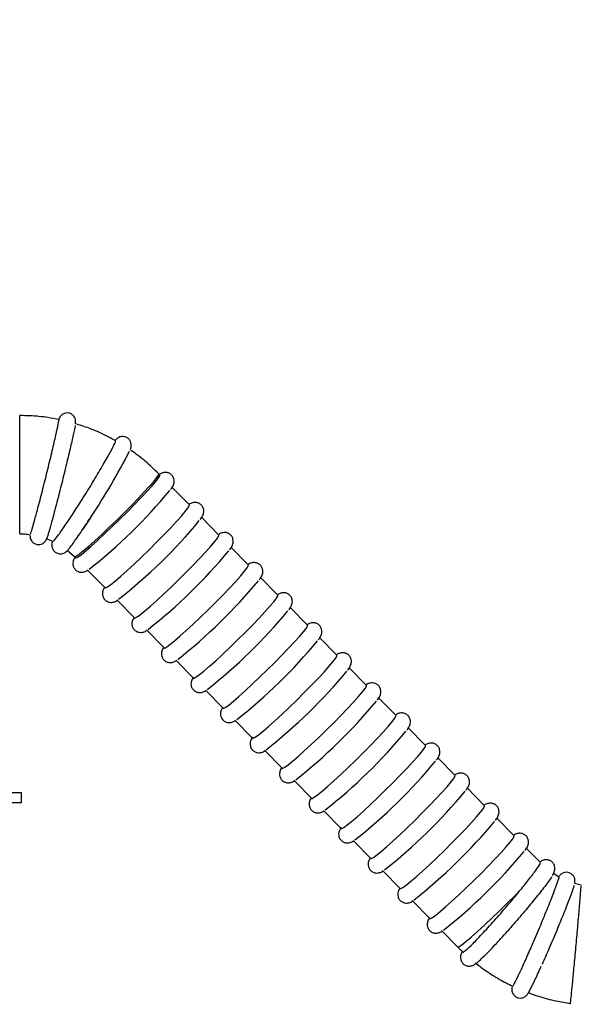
# Model space of a CAD drawing. Header units: inches. Extents: x 170 to 284, y 215 to 248.
# Tile 331 of 656: x 186.916 to 187.057, y 244.038 to 244.285. Entities that reach past the tile are written whole.
import ezdxf

# ---------------------------------------------------------------- set-up
doc = ezdxf.new("R2010")
doc.units = ezdxf.units.IN
doc.header["$LTSCALE"] = 0.25
doc.header["$MEASUREMENT"] = 0
doc.layers.add('ANNOTATIONS', color=1, linetype='Continuous')
doc.layers.add('LH BENCH MOUNT', color=7, linetype='Continuous')
doc.styles.add('ARIAL', font='arial.ttf', dxfattribs={"height": 0.09375})
doc.dimstyles.new('STANDARD$0', dxfattribs={"dimtxt": 0.09375, "dimasz": 0.09375, "dimexe": 0.03125, "dimexo": 0.046875, "dimgap": 0.09, "dimtad": 0, "dimtih": 1, "dimtoh": 1, "dimdec": 4, "dimzin": 0, "dimdsep": 46, "dimtxsty": 'ARIAL', "dimcen": 0.09, "dimadec": 0, "dimazin": 0, "dimtfac": 1, "dimtdec": 4, "dimtofl": 0, "dimtmove": 0, "dimatfit": 1, "dimfxl": 1, "dimtolj": 1, "dimtzin": 0, "dimarcsym": 0})

# ---------------------------------------------------------------- blocks, each defined once
blk = doc.blocks.new('*D18')
at = {"layer": 'ANNOTATIONS', "color": 0, "lineweight": -2, "transparency": 16777216}
for p, q in [((185.9644948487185, 245.1675370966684), (185.9644948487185, 245.9014140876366)), ((187.3643717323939, 244.0675010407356), (187.3643717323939, 245.9014140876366)), ((186.0582448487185, 245.8701640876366), (186.3541591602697, 245.8701640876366)), ((187.2706217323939, 245.8701640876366), (186.9747074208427, 245.8701640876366))]:
    blk.add_line(p, q, dxfattribs=at)
at = {"layer": 'ANNOTATIONS', "color": 0, "transparency": 16777216}
for points in [[(186.0582448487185, 245.8857890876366), (186.0582448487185, 245.8545390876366), (185.9644948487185, 245.8701640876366)], [(187.2706217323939, 245.8857890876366), (187.2706217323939, 245.8545390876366), (187.3643717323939, 245.8701640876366)]]:
    blk.add_solid(points, dxfattribs=at)
at = {"layer": 'defpoints', "color": 0, "transparency": 16777216}
for p in [(187.3643717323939, 245.8701640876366), (185.9644948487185, 245.1206620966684), (187.3643717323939, 244.0206260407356)]:
    blk.add_point(p, dxfattribs=at)
at = {"layer": 'ANNOTATIONS', "color": 0, "transparency": 16777216, "insert": (186.6644332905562, 245.8701640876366), "char_height": 0.09375, "attachment_point": 5, "style": 'ARIAL'}
blk.add_mtext('\\A1;DIM "A"', dxfattribs=at)
blk = doc.blocks.new('*D21')
at = {"layer": 'ANNOTATIONS', "color": 0, "lineweight": -2, "transparency": 16777216}
for p, q in [((186.9101974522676, 244.747824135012), (188.244724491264, 244.747824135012)), ((188.213474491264, 244.654074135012), (188.213474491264, 242.3921205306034)), ((188.213474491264, 239.695306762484), (188.213474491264, 241.9572603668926)), ((187.7483049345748, 239.601556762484), (188.244724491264, 239.601556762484))]:
    blk.add_line(p, q, dxfattribs=at)
at = {"layer": 'ANNOTATIONS', "color": 0, "transparency": 16777216}
for points in [[(188.197849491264, 244.654074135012), (188.229099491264, 244.654074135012), (188.213474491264, 244.747824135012)], [(188.197849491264, 239.695306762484), (188.229099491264, 239.695306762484), (188.213474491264, 239.601556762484)]]:
    blk.add_solid(points, dxfattribs=at)
at = {"layer": 'defpoints', "color": 0, "transparency": 16777216}
for p in [(186.8633224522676, 244.747824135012), (187.7014299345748, 239.601556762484), (188.213474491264, 239.601556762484)]:
    blk.add_point(p, dxfattribs=at)
at = {"layer": 'ANNOTATIONS', "color": 0, "transparency": 16777216, "insert": (188.2134744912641, 242.1746904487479), "char_height": 0.09375, "attachment_point": 5, "style": 'ARIAL'}
blk.add_mtext('\\A1;TOTAL\\PHEIGHT', dxfattribs=at)

msp = doc.modelspace()

# ---------------------------------------------------------------- linework, layer by layer
at = {"layer": 'LH BENCH MOUNT'}
for p, q in [((186.9158616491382, 244.1699127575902), (186.9158616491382, 244.1860407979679)), ((186.9509610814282, 244.171161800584), (186.9506801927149, 244.1714477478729)), ((186.9158616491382, 244.1563706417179), (186.9158616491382, 244.1699127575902)), ((186.9583723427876, 244.1636170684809), (186.953925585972, 244.1681439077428)), ((186.9336635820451, 244.1605933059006), (186.9316455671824, 244.1575099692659)), ((186.965783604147, 244.1560723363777), (186.9613368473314, 244.1605991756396)), ((186.922510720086, 244.1551700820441), (186.9241405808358, 244.1544519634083)), ((186.9277044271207, 244.1522610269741), (186.9295138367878, 244.1506558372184)), ((186.9731948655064, 244.1485276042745), (186.9687481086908, 244.1530544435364)), ((186.9295138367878, 244.1506558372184), (186.9297947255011, 244.1503698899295)), ((186.9327592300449, 244.1473519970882), (186.9372059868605, 244.1428251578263)), ((186.9806061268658, 244.1409828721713), (186.9761593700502, 244.1455097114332)), ((186.9401704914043, 244.1398072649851), (186.9446172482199, 244.1352804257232)), ((186.9880173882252, 244.1334381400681), (186.9835706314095, 244.1379649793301)), ((186.9475817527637, 244.1322625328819), (186.9520285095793, 244.1277356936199)), ((186.9954286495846, 244.125893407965), (186.990981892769, 244.1304202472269)), ((186.9549930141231, 244.1247178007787), (186.9594397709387, 244.1201909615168)), ((187.002839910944, 244.1183486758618), (186.9983931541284, 244.1228755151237)), ((186.9624042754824, 244.1171730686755), (186.9668510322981, 244.1126462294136)), ((187.0102511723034, 244.1108039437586), (187.0058044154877, 244.1153307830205)), ((186.9698155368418, 244.1096283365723), (186.9742622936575, 244.1051014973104)), ((187.0176624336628, 244.1032592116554), (187.0132156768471, 244.1077860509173)), ((186.9772267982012, 244.1020836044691), (186.9816735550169, 244.0975567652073)), ((187.0250736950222, 244.0957144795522), (187.0206269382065, 244.1002413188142)), ((186.9846380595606, 244.094538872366), (186.9890848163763, 244.090012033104)), ((187.0324849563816, 244.088169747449), (187.0280381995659, 244.092696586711)), ((186.9119611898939, 244.0914353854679), (186.9161997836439, 244.0914353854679)), ((186.9161997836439, 244.0914353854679), (186.9161997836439, 244.0888922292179)), ((186.9161997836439, 244.0888922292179), (186.9119611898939, 244.0888922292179)), ((186.99204932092, 244.0869941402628), (186.9964960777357, 244.0824673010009)), ((187.039896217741, 244.0806250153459), (187.0354494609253, 244.0851518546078)), ((186.9994605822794, 244.0794494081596), (187.003907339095, 244.0749225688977)), ((187.0464784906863, 244.0739242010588), (187.0428607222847, 244.0776071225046)), ((187.0068718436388, 244.0719046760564), (187.0113186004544, 244.0673778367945)), ((187.0511554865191, 244.0702658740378), (187.0496604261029, 244.071228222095)), ((187.0567271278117, 244.0682017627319), (187.055009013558, 244.0686590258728)), ((187.0566883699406, 244.0681118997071), (187.0566888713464, 244.0681595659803)), ((187.0142831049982, 244.0643599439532), (187.0187298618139, 244.0598331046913)), ((187.0216943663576, 244.0568152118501), (187.0257027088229, 244.0527346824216)), ((187.0386842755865, 244.0572124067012), (187.0382789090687, 244.0567625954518)), ((187.0257027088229, 244.0527346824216), (187.0270168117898, 244.0514465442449))]:
    msp.add_line(p, q, dxfattribs=at)
at = {"layer": 'LH BENCH MOUNT', "flags": 128}
for points in [[(186.9400970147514, 244.1597588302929), (186.9419902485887, 244.1616252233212), (186.9438226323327, 244.1634731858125), (186.9455352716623, 244.1652433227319), (186.9470731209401, 244.1668787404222), (186.948386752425, 244.1683268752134), (186.9494339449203, 244.1695411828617), (186.9501810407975, 244.1704826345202), (186.9506040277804, 244.1711209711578), (186.9506893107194, 244.17143567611), (186.950680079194, 244.171447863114)], [(186.9297947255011, 244.1503698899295), (186.9299453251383, 244.1503648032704), (186.9304510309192, 244.1506343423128), (186.9312757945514, 244.151229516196), (186.9323931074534, 244.1521311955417), (186.9337670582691, 244.153310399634), (186.9353534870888, 244.1547292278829), (186.937101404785, 244.1563420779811), (186.9389546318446, 244.1580971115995), (186.9408536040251, 244.1599379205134), (186.9427372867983, 244.1618053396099), (186.9445451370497, 244.1636393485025), (186.946219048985, 244.1653810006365), (186.9477052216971, 244.1669743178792), (186.9489558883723, 244.1683680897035), (186.9499308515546, 244.1695175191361), (186.950598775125, 244.1703856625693), (186.9509381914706, 244.1709446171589), (186.9509610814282, 244.171161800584)], [(186.9372059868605, 244.1428251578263), (186.9373565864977, 244.1428200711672), (186.9378622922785, 244.1430896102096), (186.9386870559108, 244.1436847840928), (186.9398043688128, 244.1445864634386), (186.9411783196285, 244.1457656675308), (186.9427647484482, 244.1471844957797), (186.9445126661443, 244.1487973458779), (186.946365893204, 244.1505523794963), (186.9482648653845, 244.1523931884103), (186.9501485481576, 244.1542606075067), (186.9519563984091, 244.1560946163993), (186.9536303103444, 244.1578362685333), (186.9551164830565, 244.159429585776), (186.9563671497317, 244.1608233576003), (186.9573421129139, 244.1619727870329), (186.9580100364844, 244.1628409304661), (186.95834945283, 244.1633998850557), (186.9583723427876, 244.1636170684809)], [(186.9295140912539, 244.1506555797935), (186.9295900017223, 244.1506354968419), (186.9300129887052, 244.1508218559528), (186.9307600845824, 244.1513370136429), (186.9318072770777, 244.1521644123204), (186.9331209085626, 244.1532774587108), (186.9346587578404, 244.1546403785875), (186.93637139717, 244.156209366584), (186.938203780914, 244.1579339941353), (186.9400970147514, 244.1597588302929)], [(186.9446172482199, 244.1352804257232), (186.9447678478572, 244.135275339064), (186.9452735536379, 244.1355448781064), (186.9460983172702, 244.1361400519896), (186.9472156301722, 244.1370417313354), (186.9485895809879, 244.1382209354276), (186.9501760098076, 244.1396397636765), (186.9519239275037, 244.1412526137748), (186.9537771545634, 244.1430076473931), (186.9556761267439, 244.1448484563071), (186.9575598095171, 244.1467158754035), (186.9593676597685, 244.1485498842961), (186.9610415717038, 244.1502915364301), (186.9625277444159, 244.1518848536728), (186.9637784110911, 244.1532786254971), (186.9647533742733, 244.1544280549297), (186.9654212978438, 244.1552961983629), (186.9657607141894, 244.1558551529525), (186.965783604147, 244.1560723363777)], [(186.9520285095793, 244.1277356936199), (186.9521791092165, 244.1277306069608), (186.9526848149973, 244.1280001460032), (186.9535095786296, 244.1285953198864), (186.9546268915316, 244.1294969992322), (186.9560008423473, 244.1306762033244), (186.957587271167, 244.1320950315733), (186.9593351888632, 244.1337078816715), (186.9611884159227, 244.1354629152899), (186.9630873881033, 244.1373037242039), (186.9649710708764, 244.1391711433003), (186.9667789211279, 244.1410051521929), (186.9684528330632, 244.1427468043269), (186.9699390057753, 244.1443401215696), (186.9711896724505, 244.1457338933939), (186.9721646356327, 244.1468833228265), (186.9728325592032, 244.1477514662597), (186.9731719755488, 244.1483104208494), (186.9731948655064, 244.1485276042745)], [(186.9594397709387, 244.1201909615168), (186.9595903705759, 244.1201858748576), (186.9600960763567, 244.1204554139), (186.960920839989, 244.1210505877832), (186.962038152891, 244.121952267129), (186.9634121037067, 244.1231314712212), (186.9649985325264, 244.1245502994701), (186.9667464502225, 244.1261631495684), (186.9685996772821, 244.1279181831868), (186.9704986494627, 244.1297589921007), (186.9723823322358, 244.1316264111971), (186.9741901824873, 244.1334604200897), (186.9758640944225, 244.1352020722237), (186.9773502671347, 244.1367953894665), (186.9786009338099, 244.1381891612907), (186.9795758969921, 244.1393385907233), (186.9802438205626, 244.1402067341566), (186.9805832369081, 244.1407656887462), (186.9806061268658, 244.1409828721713)], [(186.9668510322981, 244.1126462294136), (186.9670016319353, 244.1126411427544), (186.9675073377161, 244.1129106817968), (186.9683321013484, 244.1135058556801), (186.9694494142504, 244.1144075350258), (186.9708233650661, 244.1155867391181), (186.9724097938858, 244.117005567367), (186.9741577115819, 244.1186184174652), (186.9760109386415, 244.1203734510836), (186.9779099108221, 244.1222142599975), (186.9797935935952, 244.124081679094), (186.9816014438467, 244.1259156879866), (186.983275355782, 244.1276573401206), (186.9847615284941, 244.1292506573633), (186.9860121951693, 244.1306444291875), (186.9869871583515, 244.1317938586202), (186.987655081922, 244.1326620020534), (186.9879944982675, 244.133220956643), (186.9880173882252, 244.1334381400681)], [(186.9742622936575, 244.1051014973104), (186.9744128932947, 244.1050964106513), (186.9749185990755, 244.1053659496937), (186.9757433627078, 244.1059611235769), (186.9768606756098, 244.1068628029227), (186.9782346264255, 244.1080420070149), (186.9798210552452, 244.1094608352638), (186.9815689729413, 244.111073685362), (186.9834222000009, 244.1128287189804), (186.9853211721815, 244.1146695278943), (186.9872048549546, 244.1165369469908), (186.9890127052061, 244.1183709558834), (186.9906866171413, 244.1201126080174), (186.9921727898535, 244.1217059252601), (186.9934234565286, 244.1230996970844), (186.9943984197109, 244.124249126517), (186.9950663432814, 244.1251172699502), (186.9954057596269, 244.1256762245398), (186.9954286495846, 244.125893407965)], [(186.9816735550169, 244.0975567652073), (186.9818241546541, 244.0975516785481), (186.9823298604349, 244.0978212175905), (186.9831546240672, 244.0984163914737), (186.9842719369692, 244.0993180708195), (186.9856458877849, 244.1004972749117), (186.9872323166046, 244.1019161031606), (186.9889802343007, 244.1035289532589), (186.9908334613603, 244.1052839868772), (186.9927324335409, 244.1071247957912), (186.994616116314, 244.1089922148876), (186.9964239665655, 244.1108262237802), (186.9980978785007, 244.1125678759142), (186.9995840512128, 244.1141611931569), (187.000834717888, 244.1155549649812), (187.0018096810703, 244.1167043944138), (187.0024776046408, 244.1175725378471), (187.0028170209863, 244.1181314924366), (187.002839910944, 244.1183486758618)], [(186.9890848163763, 244.090012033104), (186.9892354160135, 244.0900069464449), (186.9897411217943, 244.0902764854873), (186.9905658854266, 244.0908716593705), (186.9916831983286, 244.0917733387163), (186.9930571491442, 244.0929525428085), (186.994643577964, 244.0943713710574), (186.9963914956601, 244.0959842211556), (186.9982447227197, 244.097739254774), (187.0001436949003, 244.099580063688), (187.0020273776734, 244.1014474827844), (187.0038352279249, 244.1032814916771), (187.0055091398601, 244.105023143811), (187.0069953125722, 244.1066164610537), (187.0082459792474, 244.108010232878), (187.0092209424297, 244.1091596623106), (187.0098888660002, 244.1100278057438), (187.0102282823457, 244.1105867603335), (187.0102511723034, 244.1108039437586)], [(186.9964960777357, 244.0824673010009), (186.9966466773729, 244.0824622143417), (186.9971523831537, 244.0827317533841), (186.997977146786, 244.0833269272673), (186.9990944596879, 244.0842286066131), (187.0004684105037, 244.0854078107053), (187.0020548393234, 244.0868266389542), (187.0038027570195, 244.0884394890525), (187.0056559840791, 244.0901945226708), (187.0075549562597, 244.0920353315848), (187.0094386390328, 244.0939027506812), (187.0112464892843, 244.0957367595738), (187.0129204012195, 244.0974784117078), (187.0144065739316, 244.0990717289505), (187.0156572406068, 244.1004655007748), (187.0166322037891, 244.1016149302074), (187.0173001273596, 244.1024830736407), (187.0176395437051, 244.1030420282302), (187.0176624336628, 244.1032592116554)], [(187.003907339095, 244.0749225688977), (187.0040579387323, 244.0749174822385), (187.0045636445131, 244.0751870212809), (187.0053884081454, 244.0757821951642), (187.0065057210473, 244.0766838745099), (187.007879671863, 244.0778630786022), (187.0094661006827, 244.079281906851), (187.0112140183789, 244.0808947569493), (187.0130672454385, 244.0826497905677), (187.014966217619, 244.0844905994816), (187.0168499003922, 244.0863580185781), (187.0186577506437, 244.0881920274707), (187.0203316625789, 244.0899336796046), (187.021817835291, 244.0915269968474), (187.0230685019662, 244.0929207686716), (187.0240434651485, 244.0940701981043), (187.0247113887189, 244.0949383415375), (187.0250508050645, 244.0954972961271), (187.0250736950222, 244.0957144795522)], [(187.0113186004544, 244.0673778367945), (187.0114692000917, 244.0673727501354), (187.0119749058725, 244.0676422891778), (187.0127996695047, 244.068237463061), (187.0139169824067, 244.0691391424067), (187.0152909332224, 244.070318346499), (187.0168773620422, 244.0717371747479), (187.0186252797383, 244.0733500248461), (187.0204785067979, 244.0751050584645), (187.0223774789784, 244.0769458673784), (187.0242611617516, 244.0788132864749), (187.0260690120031, 244.0806472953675), (187.0277429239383, 244.0823889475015), (187.0292290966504, 244.0839822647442), (187.0304797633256, 244.0853760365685), (187.0314547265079, 244.0865254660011), (187.0321226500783, 244.0873936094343), (187.0324620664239, 244.0879525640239), (187.0324849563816, 244.088169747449)], [(187.0187298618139, 244.0598331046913), (187.0188804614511, 244.0598280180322), (187.0193861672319, 244.0600975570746), (187.0202109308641, 244.0606927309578), (187.0213282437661, 244.0615944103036), (187.0227021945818, 244.0627736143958), (187.0242886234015, 244.0641924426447), (187.0260365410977, 244.0658052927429), (187.0278897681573, 244.0675603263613), (187.0297887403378, 244.0694011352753), (187.031672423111, 244.0712685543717), (187.0334802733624, 244.0731025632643), (187.0351541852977, 244.0748442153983), (187.0366403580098, 244.076437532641), (187.037891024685, 244.0778313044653), (187.0388659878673, 244.0789807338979), (187.0395339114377, 244.0798488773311), (187.0398733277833, 244.0804078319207), (187.039896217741, 244.0806250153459)], [(187.025702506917, 244.0527348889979), (187.0257278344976, 244.0527192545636), (187.0260849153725, 244.0528335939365), (187.0267870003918, 244.053296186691), (187.0278103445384, 244.0540913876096), (187.0291203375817, 244.0551923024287), (187.0306726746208, 244.0565616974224), (187.0324148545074, 244.0581532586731), (187.0342879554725, 244.0599131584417), (187.0362286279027, 244.0617818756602), (187.0381712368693, 244.0636962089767), (187.0400500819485, 244.0655914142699), (187.0418016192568, 244.0674033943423)]]:
    msp.add_lwpolyline(points, dxfattribs=at)
at = {"layer": 'LH BENCH MOUNT'}
for centre, radius, start, end in [((186.7912131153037, 244.2552766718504), 0.171046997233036, 326.3889787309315, 332.8012143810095), ((186.8506335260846, 244.2524800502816), 0.1335731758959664, 308.1844059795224, 320.3378324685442), ((186.8580447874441, 244.2449353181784), 0.1335731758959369, 308.1844059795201, 320.3378324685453), ((186.8654560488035, 244.2373905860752), 0.1335731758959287, 308.1844059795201, 320.3378324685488), ((186.8728673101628, 244.2298458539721), 0.1335731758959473, 308.1844059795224, 320.3378324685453), ((186.8802785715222, 244.2223011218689), 0.1335731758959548, 308.1844059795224, 320.3378324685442), ((186.8876898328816, 244.2147563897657), 0.1335731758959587, 308.1844059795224, 320.3378324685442), ((186.895101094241, 244.2072116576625), 0.1335731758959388, 308.1844059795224, 320.3378324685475), ((186.9025123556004, 244.1996669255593), 0.133573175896, 308.1844059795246, 320.3378324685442), ((186.9099236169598, 244.1921221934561), 0.1335731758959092, 308.1844059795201, 320.3378324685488), ((186.9173348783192, 244.184577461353), 0.133573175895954, 308.1844059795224, 320.3378324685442), ((186.9247461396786, 244.1770327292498), 0.133573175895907, 308.1844059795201, 320.3378324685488), ((186.932157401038, 244.1694879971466), 0.1335731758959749, 308.1844059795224, 320.3378324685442), ((186.9395686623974, 244.1619432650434), 0.1335731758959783, 308.1844059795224, 320.3378324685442)]:
    msp.add_arc(centre, radius, start, end, dxfattribs=at)
for points, knots in [([(186.9297901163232, 244.1840344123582), (186.9298017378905, 244.1841196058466), (186.9298226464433, 244.1842728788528), (186.9298376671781, 244.1845267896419), (186.92981358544, 244.1848986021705), (186.9296953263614, 244.1853738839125), (186.9293964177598, 244.1859176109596), (186.9288622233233, 244.1864110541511), (186.928140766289, 244.1867083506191), (186.9273959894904, 244.186723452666), (186.9267774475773, 244.186524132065), (186.9263373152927, 244.18623654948), (186.926046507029, 244.185937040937), (186.9258719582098, 244.1856875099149), (186.9257546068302, 244.1854749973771), (186.9256771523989, 244.1853054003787), (186.9256367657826, 244.1851964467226), (186.925616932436, 244.1851429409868)], [0, 0, 0, 0, 0.1035734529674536, 0.1863407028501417, 0.2385867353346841, 0.2922450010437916, 0.3611261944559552, 0.4385051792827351, 0.5209275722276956, 0.6044159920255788, 0.6705936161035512, 0.7268849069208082, 0.7753985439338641, 0.8170110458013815, 0.8613806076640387, 0.9319258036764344, 1, 1, 1, 1]), ([(186.9256928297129, 244.1850417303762), (186.9247581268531, 244.1852162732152), (186.9223376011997, 244.185668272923), (186.9190461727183, 244.1859898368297), (186.9166982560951, 244.186027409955), (186.9158616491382, 244.1860407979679)], [0, 0, 0, 0, 0.2882195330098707, 0.7463792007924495, 0.9999999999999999, 0.9999999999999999, 0.9999999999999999, 0.9999999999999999]), ([(186.9189377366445, 244.1576609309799), (186.9191431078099, 244.1583773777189), (186.9195538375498, 244.1598102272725), (186.9204931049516, 244.1633264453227), (186.9216231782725, 244.1677010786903), (186.9228628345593, 244.1726541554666), (186.9240037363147, 244.1773592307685), (186.9249297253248, 244.1813363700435), (186.9254947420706, 244.1839690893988), (186.9257161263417, 244.1851774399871), (186.9256152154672, 244.1849514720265), (186.925596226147, 244.1849089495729)], [0, 0, 0, 0, 0.1079274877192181, 0.2158483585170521, 0.3419946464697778, 0.4681491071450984, 0.5941222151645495, 0.7198782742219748, 0.8454571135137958, 0.9709182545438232, 1, 1, 1, 1]), ([(186.9398891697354, 244.1797241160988), (186.9390530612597, 244.1801767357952), (186.9368886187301, 244.1813484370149), (186.9334825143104, 244.1828297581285), (186.9308586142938, 244.1836691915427), (186.9296740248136, 244.1840481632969)], [0, 0, 0, 0, 0.2566564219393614, 0.6644090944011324, 1, 1, 1, 1]), ([(186.9296920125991, 244.183581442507), (186.9296911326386, 244.1835324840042), (186.9296874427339, 244.1833271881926), (186.9292683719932, 244.1813461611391), (186.9284816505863, 244.1778846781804), (186.927401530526, 244.1733716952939), (186.9261910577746, 244.1684822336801), (186.9249891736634, 244.1637664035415), (186.9243192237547, 244.16125029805), (186.923998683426, 244.160046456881)], [0, 0, 0, 0, 0.05017425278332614, 0.2103937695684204, 0.3706565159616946, 0.5310372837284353, 0.6916133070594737, 0.8524511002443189, 1, 1, 1, 1]), ([(186.9269885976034, 244.1581680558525), (186.9276160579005, 244.1590988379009), (186.92887097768, 244.1609604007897), (186.9312457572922, 244.1646551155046), (186.9338065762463, 244.1687652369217), (186.9362914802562, 244.1729026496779), (186.9383047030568, 244.1764128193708), (186.9395269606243, 244.1787508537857), (186.9400071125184, 244.1798407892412), (186.9397948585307, 244.179672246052), (186.939759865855, 244.1796444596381)], [0, 0, 0, 0, 0.1241150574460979, 0.2482299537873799, 0.3933057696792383, 0.5381810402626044, 0.682806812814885, 0.8272291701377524, 0.971516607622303, 1, 1, 1, 1]), ([(186.9435947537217, 244.1776271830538), (186.9436293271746, 244.1777208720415), (186.9437021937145, 244.1779183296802), (186.9437886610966, 244.1782988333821), (186.9438060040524, 244.1788891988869), (186.9436274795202, 244.1795721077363), (186.9431805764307, 244.1802213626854), (186.9425013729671, 244.1806754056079), (186.941763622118, 244.18083630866), (186.9411246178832, 244.180767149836), (186.9406439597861, 244.1805834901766), (186.9402862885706, 244.1803604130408), (186.939991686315, 244.1801142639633), (186.9398281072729, 244.1799415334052), (186.9397291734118, 244.1798370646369)], [0, 0, 0, 0, 0.08939684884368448, 0.1884115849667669, 0.2645465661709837, 0.3412737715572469, 0.4252547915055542, 0.511845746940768, 0.5932825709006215, 0.6612187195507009, 0.7235761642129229, 0.7866836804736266, 0.8709846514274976, 0.9999999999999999, 0.9999999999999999, 0.9999999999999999, 0.9999999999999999]), ([(186.9506801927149, 244.1714477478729), (186.9500018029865, 244.1721137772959), (186.9482464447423, 244.1738371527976), (186.9458641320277, 244.1758016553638), (186.9441226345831, 244.1770272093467), (186.9436156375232, 244.177384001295)], [0, 0, 0, 0, 0.3086875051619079, 0.7987402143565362, 0.9999999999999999, 0.9999999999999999, 0.9999999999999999, 0.9999999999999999]), ([(186.9536835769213, 244.1674853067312), (186.95372228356, 244.1675352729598), (186.9539962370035, 244.1678889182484), (186.9542077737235, 244.1682352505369), (186.9544795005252, 244.168844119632), (186.9546109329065, 244.1694532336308), (186.9545458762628, 244.1702194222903), (186.9541657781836, 244.170985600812), (186.953519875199, 244.1715401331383), (186.9527985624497, 244.1717897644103), (186.9521656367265, 244.1718040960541), (186.9516568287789, 244.1716945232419), (186.9512260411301, 244.1715135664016), (186.9509878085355, 244.1713968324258), (186.9508358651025, 244.1712929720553), (186.9508336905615, 244.1712914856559)], [0, 0, 0, 0, 0.03356039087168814, 0.2375299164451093, 0.3237451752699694, 0.395004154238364, 0.467258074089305, 0.5432553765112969, 0.6199261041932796, 0.6882518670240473, 0.7490850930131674, 0.8108491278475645, 0.8887132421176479, 0.9984073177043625, 1, 1, 1, 1]), ([(186.9610948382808, 244.1599405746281), (186.9611335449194, 244.1599905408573), (186.961407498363, 244.1603441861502), (186.9616190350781, 244.1606905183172), (186.9618907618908, 244.1612993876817), (186.9620221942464, 244.1619085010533), (186.9619571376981, 244.1626746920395), (186.9615770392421, 244.1634408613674), (186.9609311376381, 244.1639954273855), (186.9602098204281, 244.1642449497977), (186.9595769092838, 244.1642596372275), (186.9590680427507, 244.164148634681), (186.9586695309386, 244.1639882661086), (186.9584479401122, 244.1638610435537), (186.9583284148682, 244.1637924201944)], [0, 0, 0, 0, 0.03424889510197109, 0.242402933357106, 0.3303869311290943, 0.4031078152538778, 0.4768440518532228, 0.5544004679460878, 0.63264412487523, 0.7023716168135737, 0.7644528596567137, 0.8274840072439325, 0.9069455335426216, 1, 1, 1, 1]), ([(186.923998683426, 244.160046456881), (186.9237368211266, 244.1590891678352), (186.9232130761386, 244.1571745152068), (186.9226930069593, 244.1554420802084), (186.9226069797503, 244.1553436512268), (186.9225650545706, 244.1552956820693)], [0, 0, 0, 0, 0.3388920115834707, 0.6778104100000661, 1, 1, 1, 1]), ([(186.9239591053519, 244.1542775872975), (186.9239350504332, 244.1541988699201), (186.9238775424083, 244.154010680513), (186.9238152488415, 244.153545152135), (186.9239119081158, 244.1528535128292), (186.9242502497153, 244.1521763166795), (186.9248650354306, 244.1516182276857), (186.9256165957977, 244.1513479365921), (186.9263125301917, 244.1513524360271), (186.926845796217, 244.1515084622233), (186.9272371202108, 244.1517218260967), (186.9275447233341, 244.1519575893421), (186.9278568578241, 244.1522591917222), (186.9282681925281, 244.1527310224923), (186.9289075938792, 244.1535546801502), (186.9297869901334, 244.1547740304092), (186.9308334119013, 244.1562891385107), (186.9319942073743, 244.1580257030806), (186.9328694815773, 244.1593553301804), (186.9333612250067, 244.1601227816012), (186.9334159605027, 244.1602082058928)], [0, 0, 0, 0, 0.02852169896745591, 0.06818674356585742, 0.09872537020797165, 0.1327924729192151, 0.1687317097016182, 0.205847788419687, 0.2356114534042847, 0.26216909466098, 0.2878601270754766, 0.3183494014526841, 0.3644868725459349, 0.444332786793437, 0.5512552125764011, 0.6654268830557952, 0.7738030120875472, 0.8805632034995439, 0.986705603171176, 1, 1, 1, 1]), ([(186.9184813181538, 244.1564003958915), (186.9184849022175, 244.1563482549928), (186.9184955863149, 244.1561928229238), (186.918761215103, 244.157074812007), (186.9189377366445, 244.1576609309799)], [0, 0, 0, 0, 0.3354577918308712, 1, 1, 1, 1]), ([(186.9242398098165, 244.1546769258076), (186.9242517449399, 244.1546257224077), (186.9242882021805, 244.1544693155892), (186.9252292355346, 244.1556463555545), (186.9264192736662, 244.1573520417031), (186.9269885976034, 244.1581680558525)], [0, 0, 0, 0, 0.2024648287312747, 0.6184526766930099, 1, 1, 1, 1]), ([(186.9685060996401, 244.1523958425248), (186.9685448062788, 244.1524458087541), (186.9688187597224, 244.152799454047), (186.9690302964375, 244.1531457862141), (186.9693020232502, 244.1537546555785), (186.9694334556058, 244.1543637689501), (186.9693683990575, 244.1551299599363), (186.9689883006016, 244.1558961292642), (186.9683423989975, 244.1564506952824), (186.9676210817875, 244.1567002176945), (186.9669881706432, 244.1567149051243), (186.9664793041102, 244.1566039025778), (186.966080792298, 244.1564435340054), (186.9658592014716, 244.1563163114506), (186.9657396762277, 244.1562476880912)], [0, 0, 0, 0, 0.03424889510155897, 0.2424029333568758, 0.3303869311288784, 0.4031078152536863, 0.4768440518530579, 0.55440046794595, 0.6326441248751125, 0.7023716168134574, 0.7644528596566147, 0.8274840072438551, 0.9069455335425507, 1, 1, 1, 1]), ([(186.9158616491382, 244.1563706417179), (186.9162357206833, 244.1563678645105), (186.9171033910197, 244.1563614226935), (186.9179603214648, 244.1562238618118), (186.9184478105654, 244.1561456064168)], [0, 0, 0, 0, 0.4311217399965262, 0.9999999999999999, 0.9999999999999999, 0.9999999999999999, 0.9999999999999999]), ([(186.9183844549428, 244.1559662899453), (186.918381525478, 244.1559108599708), (186.9183755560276, 244.1557979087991), (186.9183979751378, 244.1554783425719), (186.9185183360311, 244.155002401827), (186.9188211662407, 244.1544575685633), (186.9193590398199, 244.1539666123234), (186.9200818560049, 244.153673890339), (186.920824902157, 244.1536628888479), (186.9214405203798, 244.1538641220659), (186.9218783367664, 244.1541523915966), (186.9221671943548, 244.154451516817), (186.9223404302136, 244.1547002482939), (186.9224576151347, 244.1549125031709), (186.9225604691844, 244.1551438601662), (186.9226384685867, 244.1553428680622), (186.9227114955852, 244.1555728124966), (186.922740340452, 244.1556636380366)], [0, 0, 0, 0, 0.04974645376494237, 0.1013697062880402, 0.1543338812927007, 0.2221973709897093, 0.2983842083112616, 0.3794196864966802, 0.4611403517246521, 0.5260010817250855, 0.5812129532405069, 0.6287836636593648, 0.6696251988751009, 0.7133967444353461, 0.7834062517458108, 0.9144478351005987, 1, 1, 1, 1]), ([(186.929750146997, 244.1505882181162), (186.9296340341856, 244.1504213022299), (186.9294453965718, 244.1501501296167), (186.9292392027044, 244.1496585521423), (186.9291081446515, 244.1490520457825), (186.9291773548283, 244.1482840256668), (186.9295615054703, 244.1475192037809), (186.9302098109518, 244.1469684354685), (186.9309308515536, 244.146722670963), (186.9315619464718, 244.1467102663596), (186.9320694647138, 244.1468222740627), (186.9324876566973, 244.1469922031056), (186.9327256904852, 244.1471297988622), (186.9328617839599, 244.1472084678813)], [0, 0, 0, 0, 0.1511766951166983, 0.2456026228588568, 0.3260422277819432, 0.4075030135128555, 0.4931656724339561, 0.579534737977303, 0.6563339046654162, 0.7248319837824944, 0.7945116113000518, 0.8825140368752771, 1, 1, 1, 1]), ([(186.9759173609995, 244.1448511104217), (186.9759560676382, 244.1449010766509), (186.9762300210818, 244.1452547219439), (186.9764415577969, 244.1456010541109), (186.9767132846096, 244.1462099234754), (186.9768447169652, 244.1468190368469), (186.9767796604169, 244.1475852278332), (186.9763995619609, 244.148351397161), (186.9757536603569, 244.1489059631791), (186.9750323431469, 244.1491554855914), (186.9743994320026, 244.1491701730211), (186.9738905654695, 244.1490591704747), (186.9734920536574, 244.1488988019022), (186.973270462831, 244.1487715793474), (186.973150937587, 244.1487029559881)], [0, 0, 0, 0, 0.03424889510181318, 0.2424029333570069, 0.3303869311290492, 0.4031078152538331, 0.4768440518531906, 0.5544004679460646, 0.632644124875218, 0.7023716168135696, 0.7644528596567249, 0.8274840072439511, 0.9069455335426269, 1, 1, 1, 1]), ([(186.9371614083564, 244.143043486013), (186.937045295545, 244.1428765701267), (186.9368566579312, 244.1426053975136), (186.9366504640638, 244.1421138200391), (186.9365194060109, 244.1415073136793), (186.9365886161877, 244.1407392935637), (186.9369727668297, 244.1399744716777), (186.9376210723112, 244.1394237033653), (186.938342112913, 244.1391779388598), (186.9389732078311, 244.1391655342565), (186.9394807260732, 244.1392775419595), (186.9398989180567, 244.1394474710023), (186.9401369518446, 244.139585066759), (186.9402730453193, 244.1396637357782)], [0, 0, 0, 0, 0.1511766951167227, 0.2456026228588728, 0.3260422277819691, 0.4075030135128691, 0.4931656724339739, 0.5795347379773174, 0.6563339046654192, 0.7248319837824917, 0.7945116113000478, 0.8825140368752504, 1, 1, 1, 1]), ([(186.9833286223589, 244.1373063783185), (186.9833673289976, 244.1373563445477), (186.9836412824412, 244.1377099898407), (186.9838528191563, 244.1380563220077), (186.984124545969, 244.1386651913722), (186.9842559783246, 244.1392743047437), (186.9841909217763, 244.1400404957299), (186.9838108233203, 244.1408066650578), (186.9831649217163, 244.141361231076), (186.9824436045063, 244.1416107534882), (186.981810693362, 244.141625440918), (186.9813018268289, 244.1415144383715), (186.9809033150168, 244.141354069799), (186.9806817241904, 244.1412268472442), (186.9805621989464, 244.1411582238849)], [0, 0, 0, 0, 0.03424889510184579, 0.2424029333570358, 0.3303869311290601, 0.4031078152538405, 0.4768440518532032, 0.5544004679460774, 0.6326441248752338, 0.7023716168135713, 0.7644528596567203, 0.8274840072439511, 0.9069455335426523, 1, 1, 1, 1]), ([(186.9445726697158, 244.1354987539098), (186.9444565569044, 244.1353318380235), (186.9442679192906, 244.1350606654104), (186.9440617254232, 244.1345690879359), (186.9439306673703, 244.1339625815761), (186.9439998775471, 244.1331945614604), (186.9443840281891, 244.1324297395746), (186.9450323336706, 244.1318789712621), (186.9457533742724, 244.1316332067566), (186.9463844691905, 244.1316208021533), (186.9468919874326, 244.1317328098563), (186.9473101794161, 244.1319027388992), (186.947548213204, 244.1320403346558), (186.9476843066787, 244.1321190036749)], [0, 0, 0, 0, 0.1511766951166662, 0.2456026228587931, 0.3260422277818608, 0.4075030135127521, 0.4931656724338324, 0.5795347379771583, 0.6563339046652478, 0.7248319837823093, 0.7945116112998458, 0.8825140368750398, 1, 1, 1, 1]), ([(186.9907398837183, 244.1297616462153), (186.990778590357, 244.1298116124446), (186.9910525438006, 244.1301652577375), (186.9912640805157, 244.1305115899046), (186.9915358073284, 244.131120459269), (186.991667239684, 244.1317295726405), (186.9916021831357, 244.1324957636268), (186.9912220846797, 244.1332619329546), (186.9905761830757, 244.1338164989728), (186.9898548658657, 244.134066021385), (186.9892219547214, 244.1340807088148), (186.9887130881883, 244.1339697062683), (186.9883145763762, 244.1338093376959), (186.9880929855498, 244.133682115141), (186.9879734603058, 244.1336134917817)], [0, 0, 0, 0, 0.03424889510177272, 0.2424029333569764, 0.3303869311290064, 0.4031078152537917, 0.4768440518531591, 0.5544004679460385, 0.6326441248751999, 0.702371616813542, 0.7644528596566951, 0.8274840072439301, 0.9069455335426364, 1, 1, 1, 1]), ([(186.9519839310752, 244.1279540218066), (186.9518678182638, 244.1277871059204), (186.95167918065, 244.1275159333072), (186.9514729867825, 244.1270243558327), (186.9513419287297, 244.126417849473), (186.9514111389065, 244.1256498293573), (186.9517952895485, 244.1248850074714), (186.95244359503, 244.1243342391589), (186.9531646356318, 244.1240884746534), (186.9537957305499, 244.1240760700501), (186.954303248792, 244.1241880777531), (186.9547214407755, 244.124358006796), (186.9549594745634, 244.1244956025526), (186.9550955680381, 244.1245742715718)], [0, 0, 0, 0, 0.1511766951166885, 0.2456026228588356, 0.3260422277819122, 0.4075030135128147, 0.493165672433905, 0.5795347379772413, 0.6563339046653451, 0.7248319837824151, 0.794511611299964, 0.8825140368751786, 1, 1, 1, 1]), ([(186.9981511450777, 244.1222169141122), (186.9981898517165, 244.1222668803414), (186.9984638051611, 244.1226205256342), (186.998675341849, 244.122966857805), (186.9989470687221, 244.1235757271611), (186.999078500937, 244.1241848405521), (186.9990134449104, 244.1249510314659), (186.9986333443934, 244.1257172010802), (186.997987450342, 244.1262717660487), (186.9972661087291, 244.1265212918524), (186.9966332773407, 244.1265359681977), (186.9961240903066, 244.1264250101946), (186.9957023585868, 244.1262543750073), (186.9954626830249, 244.1261161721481), (186.9953247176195, 244.1260366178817)], [0, 0, 0, 0, 0.03375167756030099, 0.2388837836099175, 0.3255904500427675, 0.3972555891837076, 0.4699213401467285, 0.5463518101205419, 0.6234595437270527, 0.6921747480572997, 0.7533547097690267, 0.8154707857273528, 0.8937787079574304, 1, 1, 1, 1]), ([(186.9593951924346, 244.1204092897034), (186.9592790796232, 244.1202423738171), (186.9590904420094, 244.119971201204), (186.9588842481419, 244.1194796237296), (186.9587531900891, 244.1188731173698), (186.9588224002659, 244.1181050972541), (186.9592065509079, 244.1173402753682), (186.9598548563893, 244.1167895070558), (186.9605758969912, 244.1165437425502), (186.9612069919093, 244.116531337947), (186.9617145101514, 244.1166433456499), (186.9621327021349, 244.1168132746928), (186.9623707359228, 244.1169508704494), (186.9625068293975, 244.1170295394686)], [0, 0, 0, 0, 0.1511766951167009, 0.2456026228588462, 0.3260422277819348, 0.4075030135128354, 0.4931656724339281, 0.5795347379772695, 0.6563339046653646, 0.7248319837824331, 0.7945116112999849, 0.8825140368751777, 1, 1, 1, 1]), ([(187.0055624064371, 244.1146721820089), (187.0056011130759, 244.1147221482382), (187.0058750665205, 244.115075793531), (187.0060866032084, 244.1154221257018), (187.0063583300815, 244.1160309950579), (187.0064897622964, 244.116640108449), (187.0064247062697, 244.1174062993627), (187.0060446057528, 244.118172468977), (187.0053987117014, 244.1187270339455), (187.0046773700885, 244.1189765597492), (187.0040445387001, 244.1189912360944), (187.003535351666, 244.1188802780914), (187.0031136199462, 244.1187096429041), (187.0028739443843, 244.1185714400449), (187.0027359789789, 244.1184918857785)], [0, 0, 0, 0, 0.0337516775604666, 0.238883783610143, 0.3255904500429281, 0.3972555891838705, 0.4699213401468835, 0.546351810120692, 0.6234595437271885, 0.6921747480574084, 0.7533547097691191, 0.8154707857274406, 0.8937787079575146, 1, 1, 1, 1]), ([(186.966806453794, 244.1128645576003), (186.9666903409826, 244.112697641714), (186.9665017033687, 244.1124264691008), (186.9662955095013, 244.1119348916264), (186.9661644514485, 244.1113283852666), (186.9662336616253, 244.1105603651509), (186.9666178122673, 244.1097955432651), (186.9672661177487, 244.1092447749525), (186.9679871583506, 244.108999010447), (186.9686182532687, 244.1089866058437), (186.9691257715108, 244.1090986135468), (186.9695439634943, 244.1092685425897), (186.9697819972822, 244.1094061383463), (186.9699180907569, 244.1094848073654)], [0, 0, 0, 0, 0.1511766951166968, 0.2456026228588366, 0.3260422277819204, 0.4075030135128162, 0.4931656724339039, 0.5795347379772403, 0.6563339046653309, 0.7248319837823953, 0.7945116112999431, 0.8825140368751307, 1, 1, 1, 1]), ([(187.0129736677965, 244.1071274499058), (187.0130123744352, 244.107177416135), (187.0132863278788, 244.1075310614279), (187.0134978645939, 244.107877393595), (187.0137695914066, 244.1084862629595), (187.0139010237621, 244.109095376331), (187.0138359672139, 244.1098615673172), (187.0134558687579, 244.1106277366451), (187.0128099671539, 244.1111823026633), (187.0120886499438, 244.1114318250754), (187.0114557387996, 244.1114465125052), (187.0109468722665, 244.1113355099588), (187.0105483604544, 244.1111751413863), (187.010326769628, 244.1110479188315), (187.010207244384, 244.1109792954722)], [0, 0, 0, 0, 0.03424889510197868, 0.2424029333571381, 0.3303869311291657, 0.4031078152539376, 0.4768440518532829, 0.5544004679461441, 0.6326441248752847, 0.7023716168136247, 0.7644528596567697, 0.8274840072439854, 0.9069455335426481, 1, 1, 1, 1]), ([(186.9742177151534, 244.105319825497), (186.974101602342, 244.1051529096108), (186.9739129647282, 244.1048817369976), (186.9737067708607, 244.1043901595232), (186.9735757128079, 244.1037836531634), (186.9736449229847, 244.1030156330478), (186.9740290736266, 244.1022508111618), (186.9746773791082, 244.1017000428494), (186.97539841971, 244.1014542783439), (186.9760295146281, 244.1014418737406), (186.9765370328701, 244.1015538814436), (186.9769552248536, 244.1017238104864), (186.9771932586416, 244.1018614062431), (186.9773293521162, 244.1019400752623)], [0, 0, 0, 0, 0.1511766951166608, 0.245602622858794, 0.3260422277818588, 0.4075030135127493, 0.493165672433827, 0.5795347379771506, 0.6563339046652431, 0.724831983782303, 0.7945116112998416, 0.8825140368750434, 1, 1, 1, 1]), ([(187.0203849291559, 244.0995827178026), (187.0204236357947, 244.0996326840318), (187.0206975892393, 244.0999863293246), (187.0209091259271, 244.1003326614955), (187.0211808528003, 244.1009415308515), (187.0213122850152, 244.1015506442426), (187.0212472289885, 244.1023168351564), (187.0208671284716, 244.1030830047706), (187.0202212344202, 244.1036375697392), (187.0194998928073, 244.1038870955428), (187.0188670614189, 244.1039017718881), (187.0183578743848, 244.1037908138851), (187.017936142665, 244.1036201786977), (187.0176964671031, 244.1034819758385), (187.0175585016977, 244.1034024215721)], [0, 0, 0, 0, 0.03375167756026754, 0.2388837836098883, 0.3255904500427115, 0.397255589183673, 0.4699213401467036, 0.5463518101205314, 0.6234595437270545, 0.6921747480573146, 0.7533547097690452, 0.8154707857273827, 0.8937787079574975, 1, 1, 1, 1]), ([(186.9816289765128, 244.0977750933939), (186.9815128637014, 244.0976081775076), (186.9813242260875, 244.0973370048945), (186.9811180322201, 244.09684542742), (186.9809869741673, 244.0962389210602), (186.9810561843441, 244.0954709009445), (186.981440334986, 244.0947060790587), (186.9820886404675, 244.0941553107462), (186.9828096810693, 244.0939095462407), (186.9834407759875, 244.0938971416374), (186.9839482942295, 244.0940091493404), (186.984366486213, 244.0941790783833), (186.9846045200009, 244.0943166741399), (186.9847406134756, 244.0943953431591)], [0, 0, 0, 0, 0.1511766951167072, 0.2456026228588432, 0.3260422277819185, 0.4075030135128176, 0.4931656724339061, 0.5795347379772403, 0.6563339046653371, 0.7248319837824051, 0.7945116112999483, 0.8825140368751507, 1, 1, 1, 1]), ([(187.0277961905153, 244.0920379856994), (187.027834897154, 244.0920879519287), (187.0281088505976, 244.0924415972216), (187.0283203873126, 244.0927879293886), (187.0285921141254, 244.0933967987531), (187.0287235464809, 244.0940059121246), (187.0286584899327, 244.0947721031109), (187.0282783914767, 244.0955382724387), (187.0276324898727, 244.0960928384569), (187.0269111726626, 244.096342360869), (187.0262782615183, 244.0963570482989), (187.0257693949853, 244.0962460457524), (187.0253708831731, 244.09608567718), (187.0251492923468, 244.0959584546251), (187.0250297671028, 244.0958898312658)], [0, 0, 0, 0, 0.03424889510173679, 0.2424029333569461, 0.3303869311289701, 0.4031078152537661, 0.476844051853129, 0.554400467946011, 0.6326441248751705, 0.702371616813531, 0.7644528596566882, 0.827484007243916, 0.9069455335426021, 1, 1, 1, 1]), ([(186.9890402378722, 244.0902303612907), (186.9889241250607, 244.0900634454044), (186.9887354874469, 244.0897922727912), (186.9885292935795, 244.0893006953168), (186.9883982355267, 244.0886941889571), (186.9884674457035, 244.0879261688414), (186.9888515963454, 244.0871613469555), (186.9894999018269, 244.086610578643), (186.9902209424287, 244.0863648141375), (186.9908520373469, 244.0863524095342), (186.9913595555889, 244.0864644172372), (186.9917777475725, 244.0866343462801), (186.9920157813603, 244.0867719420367), (186.992151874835, 244.0868506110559)], [0, 0, 0, 0, 0.1511766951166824, 0.2456026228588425, 0.3260422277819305, 0.4075030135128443, 0.4931656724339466, 0.579534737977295, 0.6563339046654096, 0.7248319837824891, 0.7945116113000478, 0.8825140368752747, 1, 1, 1, 1]), ([(187.0352074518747, 244.0844932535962), (187.0352461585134, 244.0845432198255), (187.035520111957, 244.0848968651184), (187.0357316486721, 244.0852431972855), (187.0360033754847, 244.0858520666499), (187.0361348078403, 244.0864611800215), (187.0360697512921, 244.0872273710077), (187.0356896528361, 244.0879935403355), (187.0350437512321, 244.0885481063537), (187.034322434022, 244.0887976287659), (187.0336895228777, 244.0888123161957), (187.0331806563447, 244.0887013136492), (187.0327821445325, 244.0885409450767), (187.0325605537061, 244.0884137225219), (187.0324410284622, 244.0883450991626)], [0, 0, 0, 0, 0.03424889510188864, 0.2424029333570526, 0.3303869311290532, 0.4031078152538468, 0.4768440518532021, 0.5544004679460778, 0.632644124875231, 0.7023716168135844, 0.764452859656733, 0.8274840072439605, 0.9069455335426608, 1, 1, 1, 1]), ([(186.9964514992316, 244.0826856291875), (186.9963353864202, 244.0825187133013), (186.9961467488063, 244.0822475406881), (186.9959405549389, 244.0817559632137), (186.9958094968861, 244.0811494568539), (186.9958787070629, 244.0803814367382), (186.9962628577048, 244.0796166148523), (186.9969111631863, 244.0790658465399), (186.9976322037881, 244.0788200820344), (186.9982632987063, 244.078807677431), (186.9987708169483, 244.078919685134), (186.9991890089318, 244.0790896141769), (186.9994270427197, 244.0792272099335), (186.9995631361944, 244.0793058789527)], [0, 0, 0, 0, 0.1511766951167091, 0.2456026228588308, 0.3260422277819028, 0.4075030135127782, 0.4931656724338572, 0.5795347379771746, 0.6563339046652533, 0.7248319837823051, 0.7945116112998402, 0.8825140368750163, 1, 1, 1, 1]), ([(187.0426187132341, 244.0769485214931), (187.0426574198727, 244.0769984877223), (187.0429313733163, 244.0773521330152), (187.0431429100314, 244.0776984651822), (187.0434146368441, 244.0783073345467), (187.0435460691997, 244.0789164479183), (187.0434810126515, 244.0796826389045), (187.0431009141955, 244.0804488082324), (187.0424550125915, 244.0810033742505), (187.0417336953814, 244.0812528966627), (187.0411007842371, 244.0812675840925), (187.0405919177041, 244.081156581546), (187.0401934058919, 244.0809962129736), (187.0399718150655, 244.0808689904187), (187.0398522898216, 244.0808003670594)], [0, 0, 0, 0, 0.03424889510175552, 0.2424029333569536, 0.330386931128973, 0.403107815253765, 0.476844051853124, 0.554400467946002, 0.6326441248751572, 0.702371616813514, 0.7644528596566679, 0.8274840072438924, 0.9069455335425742, 1, 1, 1, 1]), ([(187.003862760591, 244.0751408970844), (187.0037466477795, 244.074973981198), (187.0035580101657, 244.0747028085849), (187.0033518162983, 244.0742112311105), (187.0032207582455, 244.0736047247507), (187.0032899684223, 244.072836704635), (187.0036741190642, 244.0720718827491), (187.0043224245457, 244.0715211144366), (187.0050434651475, 244.0712753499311), (187.0056745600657, 244.0712629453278), (187.0061820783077, 244.0713749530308), (187.0066002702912, 244.0715448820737), (187.0068383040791, 244.0716824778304), (187.0069743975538, 244.0717611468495)], [0, 0, 0, 0, 0.1511766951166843, 0.2456026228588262, 0.3260422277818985, 0.4075030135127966, 0.4931656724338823, 0.579534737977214, 0.6563339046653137, 0.7248319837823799, 0.7945116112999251, 0.882514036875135, 1, 1, 1, 1]), ([(187.0418016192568, 244.0674033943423), (187.0425951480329, 244.0683901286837), (187.044279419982, 244.0704844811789), (187.0458877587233, 244.0726960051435), (187.0466294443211, 244.0738811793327), (187.0464034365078, 244.0738121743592), (187.0463482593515, 244.0737953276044)], [0, 0, 0, 0, 0.2775573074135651, 0.5891178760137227, 0.899687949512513, 1, 1, 1, 1]), ([(187.0495409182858, 244.0706896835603), (187.0495725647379, 244.0707388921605), (187.0497186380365, 244.0709660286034), (187.049862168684, 244.0712635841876), (187.0500451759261, 244.0717150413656), (187.050158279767, 244.0722957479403), (187.050093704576, 244.0730265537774), (187.0497396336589, 244.0737681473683), (187.0491108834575, 244.0743355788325), (187.04837886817, 244.0746030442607), (187.0477200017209, 244.0746181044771), (187.0472024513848, 244.0744960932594), (187.0467928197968, 244.0743107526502), (187.0465468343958, 244.0741663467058), (187.0464062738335, 244.074058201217), (187.0463724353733, 244.074032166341)], [0, 0, 0, 0, 0.03756570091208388, 0.1733952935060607, 0.2738649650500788, 0.3529237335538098, 0.4284185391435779, 0.5091411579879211, 0.5918337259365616, 0.6692093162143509, 0.7351085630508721, 0.7983348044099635, 0.8696109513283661, 0.9686102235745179, 0.9999999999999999, 0.9999999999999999, 0.9999999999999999, 0.9999999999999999]), ([(187.0492704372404, 244.0703316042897), (187.0491952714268, 244.0701873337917), (187.0489350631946, 244.0696878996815), (187.0473884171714, 244.0676148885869), (187.0448668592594, 244.0644423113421), (187.0417971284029, 244.0607666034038), (187.03969036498, 244.0583611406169), (187.0386842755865, 244.0572124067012)], [0, 0, 0, 0, 0.09353154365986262, 0.3237865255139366, 0.5552244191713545, 0.7875964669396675, 1, 1, 1, 1]), ([(187.041555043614, 244.046804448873), (187.0420151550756, 244.0478081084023), (187.0429353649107, 244.0498153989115), (187.0446862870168, 244.0538099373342), (187.0465811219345, 244.0582590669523), (187.0484316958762, 244.0627521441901), (187.0499449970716, 244.0665818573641), (187.0508807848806, 244.0691525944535), (187.0512547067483, 244.0703534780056), (187.0510991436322, 244.0701659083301), (187.0510698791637, 244.0701306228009)], [0, 0, 0, 0, 0.123409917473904, 0.2468163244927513, 0.390688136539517, 0.5347916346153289, 0.67906622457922, 0.8232088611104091, 0.9667421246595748, 1, 1, 1, 1]), ([(187.0550728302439, 244.0686174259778), (187.0550911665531, 244.0686831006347), (187.0551378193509, 244.0688501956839), (187.0551795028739, 244.0691708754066), (187.0551404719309, 244.0697703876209), (187.0549021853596, 244.0704099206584), (187.0544306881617, 244.0709869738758), (187.0537383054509, 244.0713852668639), (187.0529904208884, 244.0714956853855), (187.0523465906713, 244.0713749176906), (187.0518729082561, 244.0711441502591), (187.0515479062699, 244.0708898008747), (187.0513181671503, 244.0706463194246), (187.0511935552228, 244.0704865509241), (187.0511337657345, 244.0703925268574), (187.0511183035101, 244.0703682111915)], [0, 0, 0, 0, 0.07341085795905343, 0.1867781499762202, 0.2695817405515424, 0.3473768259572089, 0.4353897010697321, 0.5279736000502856, 0.6199544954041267, 0.6939737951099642, 0.7587409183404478, 0.8176053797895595, 0.8786802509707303, 0.9686253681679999, 1, 1, 1, 1]), ([(187.0112740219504, 244.0675961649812), (187.0111579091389, 244.0674292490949), (187.0109692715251, 244.0671580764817), (187.0107630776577, 244.0666664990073), (187.0106320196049, 244.0660599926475), (187.0107012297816, 244.0652919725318), (187.0110853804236, 244.0645271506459), (187.0117336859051, 244.0639763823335), (187.0124547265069, 244.063730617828), (187.0130858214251, 244.0637182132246), (187.0135933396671, 244.0638302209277), (187.0140115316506, 244.0640001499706), (187.0142495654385, 244.0641377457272), (187.0143856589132, 244.0642164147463)], [0, 0, 0, 0, 0.1511766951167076, 0.2456026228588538, 0.3260422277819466, 0.4075030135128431, 0.4931656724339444, 0.5795347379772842, 0.6563339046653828, 0.7248319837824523, 0.7945116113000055, 0.8825140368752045, 1, 1, 1, 1]), ([(187.0549346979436, 244.0681849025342), (187.0548923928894, 244.067990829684), (187.0547857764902, 244.0675017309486), (187.053888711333, 244.0650586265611), (187.0524440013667, 244.0613779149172), (187.0506097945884, 244.0569146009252), (187.0486618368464, 244.0523226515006), (187.0474652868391, 244.0496124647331), (187.046895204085, 244.0483212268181)], [0, 0, 0, 0, 0.1174224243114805, 0.2959257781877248, 0.4752804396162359, 0.6554452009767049, 0.8358407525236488, 1, 1, 1, 1]), ([(187.054331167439, 244.0412058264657), (187.0544220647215, 244.0421177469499), (187.0546038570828, 244.043941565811), (187.0549817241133, 244.0479362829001), (187.0554134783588, 244.0526345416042), (187.0558628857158, 244.0576720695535), (187.0562576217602, 244.0622403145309), (187.0565474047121, 244.0657596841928), (187.0567080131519, 244.0679017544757), (187.0566939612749, 244.0680090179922), (187.0566877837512, 244.0680561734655)], [0, 0, 0, 0, 0.1142890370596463, 0.2285753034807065, 0.3616974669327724, 0.4950275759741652, 0.6285736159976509, 0.7621756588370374, 0.8954470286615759, 0.9999999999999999, 0.9999999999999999, 0.9999999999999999, 0.9999999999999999]), ([(187.0270234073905, 244.0514780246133), (187.0270197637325, 244.0514689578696), (187.0269088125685, 244.0511928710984), (187.0277101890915, 244.0518197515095), (187.0294345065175, 244.0534282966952), (187.0321059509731, 244.0562233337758), (187.0352667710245, 244.059710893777), (187.0386013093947, 244.0635442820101), (187.0407552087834, 244.0661205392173), (187.0417474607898, 244.0673369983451), (187.0418016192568, 244.0674033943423)], [0, 0, 0, 0, 0.005564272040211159, 0.1694347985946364, 0.3333195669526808, 0.4972937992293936, 0.6614359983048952, 0.8258218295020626, 0.9904931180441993, 1, 1, 1, 1]), ([(187.0186852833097, 244.060051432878), (187.0185691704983, 244.0598845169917), (187.0183805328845, 244.0596133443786), (187.0181743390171, 244.0591217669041), (187.0180432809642, 244.0585152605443), (187.018112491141, 244.0577472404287), (187.018496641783, 244.0569824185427), (187.0191449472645, 244.0564316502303), (187.0198659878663, 244.0561858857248), (187.0204970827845, 244.0561734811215), (187.0210046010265, 244.0562854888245), (187.02142279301, 244.0564554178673), (187.0216608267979, 244.056593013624), (187.0217969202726, 244.0566716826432)], [0, 0, 0, 0, 0.1511766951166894, 0.2456026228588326, 0.3260422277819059, 0.4075030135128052, 0.4931656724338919, 0.5795347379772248, 0.6563339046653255, 0.7248319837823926, 0.7945116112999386, 0.8825140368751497, 1, 1, 1, 1]), ([(187.0270206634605, 244.0517916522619), (187.026898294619, 244.0515902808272), (187.0267120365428, 244.0512837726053), (187.02652632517, 244.050793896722), (187.0264124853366, 244.0502480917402), (187.0264632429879, 244.0495274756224), (187.0267992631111, 244.0487816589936), (187.0274166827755, 244.0481983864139), (187.0281493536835, 244.0479138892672), (187.0288161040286, 244.0478881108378), (187.0293403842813, 244.0480054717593), (187.0297553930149, 244.048186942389), (187.0301486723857, 244.0484278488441), (187.0306527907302, 244.0488114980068), (187.0313814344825, 244.0494553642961), (187.0324116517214, 244.050449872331), (187.0336352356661, 244.0516958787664), (187.0350433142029, 244.0531825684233), (187.0365740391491, 244.0548486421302), (187.0377035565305, 244.0560963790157), (187.0383152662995, 244.0567912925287), (187.0383758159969, 244.0568600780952)], [0, 0, 0, 0, 0.06865190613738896, 0.1044953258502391, 0.135529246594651, 0.1652907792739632, 0.1971121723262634, 0.2298083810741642, 0.2607822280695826, 0.2869746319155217, 0.3119586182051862, 0.3397559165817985, 0.3781666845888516, 0.4393906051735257, 0.5327283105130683, 0.6218733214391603, 0.7158559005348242, 0.8078679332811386, 0.8991126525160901, 0.9900137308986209, 1, 1, 1, 1]), ([(187.03015188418, 244.0487304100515), (187.0309069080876, 244.0481526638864), (187.0328609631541, 244.046657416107), (187.0359944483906, 244.0446615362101), (187.038455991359, 244.0434222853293), (187.0395682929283, 244.0428623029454)], [0, 0, 0, 0, 0.2565905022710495, 0.6640742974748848, 1, 1, 1, 1]), ([(187.0393641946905, 244.0426299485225), (187.039341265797, 244.0425317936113), (187.0393019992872, 244.0423636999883), (187.0392866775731, 244.0419099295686), (187.0393900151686, 244.0413432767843), (187.0396978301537, 244.0407325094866), (187.0402588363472, 244.0402012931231), (187.0409859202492, 244.0399045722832), (187.0417039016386, 244.0398844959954), (187.0422891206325, 244.0400523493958), (187.0427108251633, 244.0402993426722), (187.0429960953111, 244.040549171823), (187.0432130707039, 244.0407969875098), (187.0434138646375, 244.0410818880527), (187.043679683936, 244.0415241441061), (187.0440829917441, 244.0422824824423), (187.0446682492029, 244.0434661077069), (187.0453779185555, 244.0449687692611), (187.0460735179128, 244.0464802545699), (187.0465481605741, 244.04754290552), (187.0467189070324, 244.0479251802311)], [0, 0, 0, 0, 0.045507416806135, 0.07793299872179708, 0.1062699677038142, 0.1396788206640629, 0.1762297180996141, 0.2137374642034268, 0.2480052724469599, 0.2764584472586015, 0.3017613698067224, 0.3252363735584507, 0.3520543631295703, 0.3963608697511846, 0.4710349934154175, 0.5873589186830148, 0.6996077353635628, 0.8179844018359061, 0.9345222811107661, 1, 1, 1, 1]), ([(187.0395845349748, 244.043084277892), (187.0395892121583, 244.0430310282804), (187.0396044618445, 244.0428574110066), (187.0402743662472, 244.0441007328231), (187.0411420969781, 244.0459326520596), (187.041555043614, 244.046804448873)], [0, 0, 0, 0, 0.1882198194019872, 0.6136798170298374, 1, 1, 1, 1]), ([(187.0433358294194, 244.041263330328), (187.0442317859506, 244.0409450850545), (187.046551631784, 244.0401210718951), (187.0501462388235, 244.0391824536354), (187.0528688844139, 244.0387574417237), (187.0540980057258, 244.0385655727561)], [0, 0, 0, 0, 0.2565990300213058, 0.6643962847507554, 1, 1, 1, 1]), ([(187.0540344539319, 244.0386535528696), (187.054053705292, 244.0387355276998), (187.0540924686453, 244.0389005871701), (187.054251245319, 244.040433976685), (187.054331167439, 244.0412058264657)], [0, 0, 0, 0, 0.4966381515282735, 1, 1, 1, 1])]:
    msp.add_open_spline(points, degree=3, knots=knots, dxfattribs=at)

# ---------------------------------------------------------------- dimensions: what is measured, and where the dimension line sits
at = {"layer": 'ANNOTATIONS'}
dim = msp.add_linear_dim(base=(187.3643717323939, 245.8701640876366), p1=(185.9644948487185, 245.1206620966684), p2=(187.3643717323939, 244.0206260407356), text='DIM "A"', dimstyle='STANDARD$0', dxfattribs=at)
dim.commit()
dim.dimension.update_dxf_attribs({"geometry": '*D18', "text_midpoint": (186.6644332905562, 245.8701640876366)})
dim = msp.add_linear_dim(base=(188.213474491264, 239.601556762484), p1=(186.8633224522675, 244.7478241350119), p2=(187.7014299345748, 239.6015567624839), angle=90, text='TOTAL\\PHEIGHT', dimstyle='STANDARD$0', dxfattribs=at)
dim.commit()
dim.dimension.update_dxf_attribs({"geometry": '*D21', "text_midpoint": (188.2134744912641, 242.1746904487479)})

doc.saveas('drawing.dxf')
